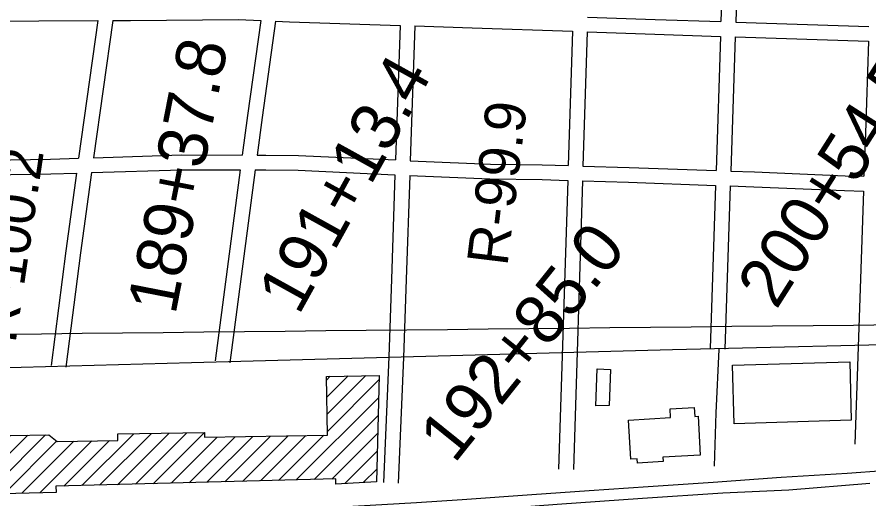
# Model space of a CAD drawing. Extents: x 3651524 to 3689615, y 505651 to 531377.
# Drawn here: x 3666872 to 3668603, y 516905 to 517884 of the extents above; entities that cross this region are included whole.
import ezdxf

# ---------------------------------------------------------------- set-up
doc = ezdxf.new("R2010")
doc.units = 0
for name, color, linetype in [('V-BLDG-OTLN', 7, 'Continuous'), ('V-GRID-MAJR', 7, 'Continuous'), ('V-RAIL-TRAK', 7, 'Continuous'), ('V-RIVR-RANG-IDEN', 7, 'Continuous'), ('V-ROAD-CNTR', 7, 'Continuous'), ('V-SURV-IDEN', 7, 'Continuous')]:
    doc.layers.add(name, color=color, linetype=linetype)

msp = doc.modelspace()

# ---------------------------------------------------------------- linework, layer by layer
at = {"layer": 'V-BLDG-OTLN'}
for p, q in [((3667500.725, 517146.381), (3667508.382, 517154.039)), ((3667501.375, 517111.676), (3667544.412, 517154.713)), ((3667502.026, 517076.971), (3667580.441, 517155.387)), ((3667502.676, 517042.266), (3667607.298, 517146.888)), ((3667439.28, 516943.516), (3667606.391, 517110.626)), ((3667475.589, 516944.469), (3667605.484, 517074.364)), ((3666773.079, 516913.71), (3666893.718, 517034.35)), ((3666809.394, 516914.669), (3666929.863, 517035.139)), ((3667003.574, 516932.073), (3667109.072, 517037.571)), ((3667039.883, 516933.027), (3667145.102, 517038.246)), ((3667076.192, 516933.98), (3667181.131, 517038.92)), ((3667112.501, 516934.934), (3667217.16, 517039.594)), ((3667148.809, 516935.887), (3667252.995, 517040.072)), ((3667185.118, 516936.841), (3667278.934, 517030.656)), ((3667221.427, 516937.794), (3667314.963, 517031.331)), ((3667257.736, 516938.748), (3667350.993, 517032.005)), ((3667294.045, 516939.701), (3667387.023, 517032.679)), ((3667330.354, 516940.655), (3667423.053, 517033.354)), ((3667366.663, 516941.609), (3667459.083, 517034.028)), ((3667402.972, 516942.562), (3667495.112, 517034.703)), ((3667511.898, 516945.423), (3667604.577, 517038.102)), ((3666845.708, 516915.629), (3666952.496, 517022.416)), ((3666882.023, 516916.588), (3666987.782, 517022.347)), ((3666918.337, 516917.547), (3667023.811, 517023.021)), ((3666967.265, 516931.12), (3667059.841, 517023.696)), ((3667538.12, 516936.289), (3667603.671, 517001.84)), ((3667575.501, 516938.315), (3667602.764, 516965.578))]:
    msp.add_line(p, q, dxfattribs=at)
for points in [[(3668047.613, 517093.77), (3668050.29, 517169.075), (3668077.69, 517168.1), (3668075.075, 517094.448)], [(3668566.74, 517064.707), (3668328.814, 517057.637), (3668325.279, 517176.583), (3668564.16, 517183.679)], [(3667519.868, 516945.632), (3666951.059, 516930.694), (3666951.382, 516918.42), (3666650.711, 516910.478), (3666650.417, 516921.638), (3666565.848, 516919.408), (3666565.992, 516914.077), (3666541.393, 516913.427), (3666538.831, 517010.46), (3666844.501, 517018.533), (3666858.844, 517033.588), (3666936.352, 517035.281), (3666953.391, 517021.703), (3667077.007, 517024.017), (3667076.765, 517036.967), (3667252.991, 517040.264), (3667253.18, 517030.174), (3667502.815, 517034.847), (3667500.584, 517153.893), (3667607.523, 517155.894), (3667602.118, 516939.757), (3667519.829, 516935.298)], [(3668114.454, 517065.223), (3668199.751, 517070.081), (3668198.721, 517088.142), (3668247.928, 517090.934), (3668248.985, 517072.457), (3668255.512, 517072.821), (3668259.938, 516993.902), (3668184.276, 516989.662), (3668184.774, 516980.792), (3668132.573, 516977.868), (3668132.093, 516986.422), (3668118.818, 516985.679)]]:
    msp.add_lwpolyline(points, close=True, dxfattribs=at)
at = {"layer": 'V-GRID-MAJR'}
msp.add_spline([(3655702.37, 517123.07), (3660982.023, 517177.978), (3666261.669, 517233.653), (3671541.307, 517290.097), (3676820.936, 517347.309), (3682100.557, 517405.288), (3687380.17, 517464.035)], degree=3, dxfattribs=at)
at = {"layer": 'V-RAIL-TRAK'}
for points in [[(3668558.567, 516957.56), (3668705.814, 516968.392), (3668851.511, 516978.263), (3668898.09, 516981.732)], [(3666789.691, 516867.384), (3666936.039, 516871.562), (3667101.269, 516876.238), (3667222.984, 516880.299), (3667386.98, 516885.792), (3667554.062, 516890.066), (3667683.559, 516897.654), (3667776.276, 516904), (3667917.875, 516913.905), (3668034.439, 516922.047), (3668154.081, 516930.205), (3668286.447, 516938.833), (3668424.351, 516948.921), (3668558.567, 516957.56)], [(3665593.862, 516808.553), (3665729.74, 516812.887), (3665756.821, 516813.516), (3665907.087, 516817.003), (3666035.99, 516820.071), (3666093.197, 516821.597), (3666329.915, 516829.253), (3666487.146, 516832.865), (3666705.129, 516838.817), (3666916.548, 516843.914), (3667108.654, 516852.207), (3667240.841, 516856.112), (3667418.998, 516862.287), (3667635.724, 516873.979), (3667799.093, 516881.726), (3667969.009, 516894.43), (3668142.62, 516906.743), (3668305.567, 516917.362), (3668439.793, 516923.739), (3668604.78, 516936.832)]]:
    msp.add_lwpolyline(points, dxfattribs=at)
at = {"layer": 'V-ROAD-CNTR'}
for points in [[(3668312.869, 518213.482), (3668309.949, 518116.573), (3668301.954, 517874.437)], [(3668342.851, 518212.429), (3668339.935, 518115.627), (3668331.938, 517873.453)], [(3667066.382, 517876.502), (3667102.566, 517876.578), (3667321.955, 517878.675), (3667367.133, 517876.656)], [(3668031.136, 517883.71), (3668168.601, 517878.81), (3668301.954, 517874.436)], [(3666232.778, 517869.747), (3666354.232, 517870.803), (3666916.47, 517876.188), (3667036.084, 517876.439)], [(3667036.085, 517876.44), (3666997.147, 517596.857)], [(3667066.383, 517876.503), (3667027.575, 517597.848)], [(3667367.134, 517876.658), (3667340.061, 517683.748), (3667329.526, 517603.365)], [(3667397.239, 517875.313), (3667369.789, 517679.714), (3667359.772, 517603.29)], [(3667397.238, 517875.312), (3667425.705, 517874.04), (3667650.374, 517866.777)], [(3667650.374, 517866.777), (3667640.917, 517593.39)], [(3667680.359, 517865.808), (3667670.887, 517591.999)], [(3667680.358, 517865.807), (3667796.659, 517862.048), (3668000.211, 517854.793)], [(3668331.938, 517873.453), (3668602.684, 517864.572)], [(3668000.212, 517854.793), (3667991.622, 517581.987)], [(3668030.193, 517853.725), (3668021.609, 517581.098)], [(3668030.192, 517853.724), (3668167.575, 517848.828), (3668300.964, 517844.453)], [(3668300.964, 517844.453), (3668291.963, 517571.861)], [(3668330.948, 517843.469), (3668321.943, 517570.765)], [(3668330.947, 517843.469), (3668601.696, 517834.588)], [(3668601.696, 517834.589), (3668595.528, 517647.572), (3668592.545, 517560.214)], [(3667027.573, 517597.847), (3667206.38, 517603.668), (3667329.525, 517603.364)], [(3667359.77, 517603.29), (3667377.622, 517603.246), (3667444.114, 517602.523), (3667640.917, 517593.39)], [(3666166.982, 517574.991), (3666436.39, 517583.352), (3666737.01, 517591.694), (3666939.838, 517594.991), (3666997.147, 517596.857)], [(3667670.887, 517591.999), (3667687.048, 517591.249), (3667833.629, 517584.863), (3667939.144, 517583.542), (3667991.622, 517581.986)], [(3667023.375, 517567.696), (3667000.72, 517405.025), (3666971.131, 517172.356)], [(3667023.374, 517567.694), (3667206.832, 517573.666), (3667325.594, 517573.374)], [(3667325.595, 517573.376), (3667274.729, 517185.288)], [(3667355.842, 517573.3), (3667304.475, 517181.39)], [(3667355.84, 517573.299), (3667377.422, 517573.246), (3667443.256, 517572.531), (3667639.879, 517563.406)], [(3668021.608, 517581.097), (3668115.298, 517578.32), (3668291.962, 517571.861)], [(3668321.942, 517570.764), (3668369.93, 517569.01), (3668554.166, 517561.546), (3668592.545, 517560.214)], [(3666160.235, 517544.767), (3666437.272, 517553.364), (3666737.67, 517561.7), (3666940.57, 517564.999), (3666992.947, 517566.704)], [(3666992.948, 517566.705), (3666970.982, 517408.987), (3666941.371, 517176.14)], [(3667639.88, 517563.406), (3667632.547, 517351.433), (3667627.271, 517193.363), (3667616.331, 516938.665)], [(3667669.849, 517562.015), (3667662.529, 517350.415), (3667657.249, 517192.219), (3667646.303, 516937.377)], [(3667669.848, 517562.015), (3667685.7, 517561.279), (3667832.789, 517554.871), (3667938.512, 517553.548), (3667990.678, 517552.001)], [(3667990.678, 517552.002), (3667972.212, 516965.549)], [(3668020.665, 517551.112), (3668002.198, 516964.605)], [(3668020.664, 517551.112), (3668114.306, 517548.336), (3668290.973, 517541.877)], [(3668290.973, 517541.877), (3668280.03, 517210.479)], [(3668320.953, 517540.781), (3668310.014, 517209.489)], [(3668320.953, 517540.781), (3668368.774, 517539.032), (3668553.038, 517531.568), (3668591.521, 517530.231)], [(3668591.521, 517530.231), (3668573.975, 517016.385)], [(3669589.752, 517296.171), (3669037.052, 517238.862), (3668974.335, 517233.511), (3668946.051, 517231.122), (3668773.352, 517221.224), (3668203.471, 517207.833), (3667226.793, 517181.655), (3665989.85, 517147.788), (3665793.619, 517142.2)], [(3668289.236, 516971.693), (3668292.403, 517079.895), (3668298.334, 517208.389), (3668298.378, 517210.063)]]:
    msp.add_lwpolyline(points, dxfattribs=at)

# ---------------------------------------------------------------- texts
at = {"layer": 'V-RIVR-RANG-IDEN'}
for s, rotation, p in [('R-99.9', 83.039843, (3667868.084, 517376.315)), ('R-100.2', 81.582092, (3666868.866, 517219.644))]:
    msp.add_text(s, height=83, rotation=rotation, dxfattribs=at).set_placement(p)
at = {"layer": 'V-SURV-IDEN'}
for s, rotation, p in [('189+37.8', 78.969549, (3667193.714, 517277.202)), ('191+13.4', 61.035463, (3667444.248, 517276.083)), ('200+54.5', 57.516388, (3668414.421, 517287.658)), ('192+85.0', 51.182699, (3667760.375, 516975.046))]:
    msp.add_text(s, height=100, rotation=rotation, dxfattribs=at).set_placement(p)

doc.saveas('drawing.dxf')
